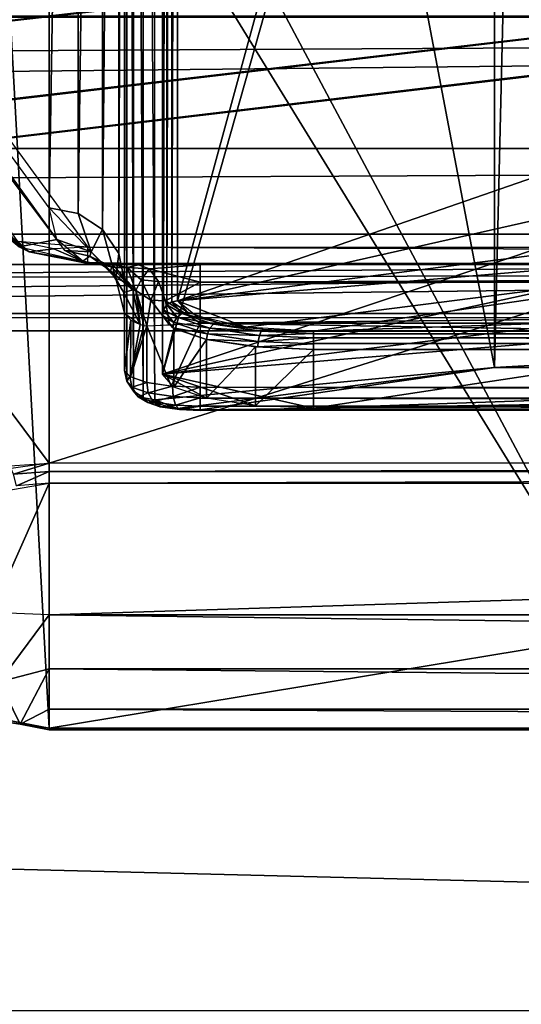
# Model space of a CAD drawing. Extents: x -398 to 398, y -1355 to -82.
# Tile 330 of 374: x 194.06 to 197.38, y -115.19 to -108.68. Entities that reach past the tile are written whole.
import ezdxf

# ---------------------------------------------------------------- set-up
doc = ezdxf.new("R2010")
doc.units = 0
doc.header["$MEASUREMENT"] = 0

msp = doc.modelspace()

# ---------------------------------------------------------------- linework, layer by layer
for points in [[(395.5, -525.467285, 437.803314), (395.5, -81.938164, 160.655502), (-395.5, -81.938164, 160.655502)], [(395.5, -525.467285, 437.803314), (-395.5, -81.938164, 160.655502), (-395.5, -525.467285, 437.803314)], [(395.5, -528.116882, 433.562988), (395.5, -84.587761, 156.415207), (-395.5, -84.587761, 156.415207)], [(395.5, -528.116882, 433.562988), (-395.5, -84.587761, 156.415207), (-395.5, -528.116882, 433.562988)], [(-395.5, -84.587761, 156.415207), (395.5, -84.587761, 156.415207), (-19.442101, -123.289597, 180.598801)], [(395.5, -84.587761, 156.415207), (-18.92588, -123.293701, 180.601395), (-19.442101, -123.289597, 180.598801)], [(395.5, -84.587761, 156.415207), (-17.411341, -123.575104, 180.777206), (-18.92588, -123.293701, 180.601395)], [(395.5, -84.587761, 156.415207), (-16.68099, -124.069504, 181.086197), (-17.411341, -123.575104, 180.777206)], [(395.5, -84.587761, 156.415207), (-16.405661, -124.826897, 181.559402), (-16.68099, -124.069504, 181.086197)], [(395.5, -84.587761, 156.415207), (-13.21059, -124.901604, 181.606094), (-16.405661, -124.826897, 181.559402)], [(395.5, -84.587761, 156.415207), (-12.07785, -124.855698, 181.577393), (-13.21059, -124.901604, 181.606094)], [(395.5, -84.587761, 156.415207), (-11.00898, -125.175003, 181.776993), (-12.07785, -124.855698, 181.577393)], [(395.5, -84.587761, 156.415207), (-8.882593, -124.980698, 181.655502), (-11.00898, -125.175003, 181.776993)], [(395.5, -84.587761, 156.415207), (-7.251131, -124.980698, 181.655502), (-8.882593, -124.980698, 181.655502)], [(395.5, -84.587761, 156.415207), (-5.166427, -124.980698, 181.655502), (-7.251131, -124.980698, 181.655502)], [(395.5, -84.587761, 156.415207), (-3.534964, -124.980698, 181.655502), (-5.166427, -124.980698, 181.655502)], [(395.5, -84.587761, 156.415207), (-1.450192, -124.980698, 181.655502), (-3.534964, -124.980698, 181.655502)], [(0.181306, -124.980698, 181.655502), (-1.450192, -124.980698, 181.655502), (395.5, -84.587761, 156.415207)], [(0.181306, -124.980698, 181.655502), (395.5, -84.587761, 156.415207), (11.76446, -123.883797, 180.970093)], [(395.5, -84.587761, 156.415207), (13.03109, -123.814201, 180.926605), (11.76446, -123.883797, 180.970093)], [(395.5, -84.587761, 156.415207), (15.76446, -123.883797, 180.970093), (13.03109, -123.814201, 180.926605)], [(395.5, -84.587761, 156.415207), (17.03109, -123.814201, 180.926605), (15.76446, -123.883797, 180.970093)], [(395.5, -84.587761, 156.415207), (19.76446, -123.883797, 180.970093), (17.03109, -123.814201, 180.926605)], [(395.5, -84.587761, 156.415207), (21.03109, -123.814201, 180.926605), (19.76446, -123.883797, 180.970093)], [(395.5, -84.587761, 156.415207), (22.087379, -124.411797, 181.300095), (21.03109, -123.814201, 180.926605)], [(395.5, -84.587761, 156.415207), (22.495119, -125.431801, 181.937393), (22.087379, -124.411797, 181.300095)], [(22.495119, -125.431801, 181.937393), (395.5, -84.587761, 156.415207), (22.162571, -126.362, 182.518707)], [(22.162571, -126.362, 182.518707), (395.5, -84.587761, 156.415207), (396.5, -85.435806, 156.945206)], [(-395.5, -84.593063, 156.406799), (395.5, -84.593063, 156.406799), (-19.442101, -123.294899, 180.590302)], [(395.5, -84.593063, 156.406799), (-18.92588, -123.299004, 180.592896), (-19.442101, -123.294899, 180.590302)], [(395.5, -84.593063, 156.406799), (-17.411341, -123.580399, 180.768707), (-18.92588, -123.299004, 180.592896)], [(395.5, -84.593063, 156.406799), (-16.68099, -124.074898, 181.077698), (-17.411341, -123.580399, 180.768707)], [(395.5, -84.593063, 156.406799), (-16.405661, -124.832199, 181.550995), (-16.68099, -124.074898, 181.077698)], [(395.5, -84.593063, 156.406799), (-13.21059, -124.906898, 181.597702), (-16.405661, -124.832199, 181.550995)], [(395.5, -84.593063, 156.406799), (-12.07785, -124.861, 181.569), (-13.21059, -124.906898, 181.597702)], [(395.5, -84.593063, 156.406799), (-11.00898, -125.180298, 181.768494), (-12.07785, -124.861, 181.569)], [(395.5, -84.593063, 156.406799), (-8.882593, -124.985901, 181.647003), (-11.00898, -125.180298, 181.768494)], [(395.5, -84.593063, 156.406799), (-7.251131, -124.985901, 181.647003), (-8.882593, -124.985901, 181.647003)], [(395.5, -84.593063, 156.406799), (-5.166427, -124.985901, 181.647003), (-7.251131, -124.985901, 181.647003)], [(395.5, -84.593063, 156.406799), (-3.534964, -124.985901, 181.647003), (-5.166427, -124.985901, 181.647003)], [(395.5, -84.593063, 156.406799), (-1.450192, -124.985901, 181.647003), (-3.534964, -124.985901, 181.647003)], [(0.181306, -124.985901, 181.647003), (-1.450192, -124.985901, 181.647003), (395.5, -84.593063, 156.406799)], [(0.181306, -124.985901, 181.647003), (395.5, -84.593063, 156.406799), (11.76446, -123.889099, 180.961594)], [(395.5, -84.593063, 156.406799), (13.03109, -123.819504, 180.918198), (11.76446, -123.889099, 180.961594)], [(395.5, -84.593063, 156.406799), (15.76446, -123.889099, 180.961594), (13.03109, -123.819504, 180.918198)], [(395.5, -84.593063, 156.406799), (17.03109, -123.819504, 180.918198), (15.76446, -123.889099, 180.961594)], [(395.5, -84.593063, 156.406799), (19.76446, -123.889099, 180.961594), (17.03109, -123.819504, 180.918198)], [(395.5, -84.593063, 156.406799), (21.03109, -123.819504, 180.918198), (19.76446, -123.889099, 180.961594)], [(395.5, -84.593063, 156.406799), (22.087379, -124.417099, 181.291595), (21.03109, -123.819504, 180.918198)], [(395.5, -84.593063, 156.406799), (22.495119, -125.437103, 181.928894), (22.087379, -124.417099, 181.291595)], [(22.495119, -125.437103, 181.928894), (395.5, -84.593063, 156.406799), (22.162571, -126.367302, 182.510193)], [(22.162571, -126.367302, 182.510193), (395.5, -84.593063, 156.406799), (396.5, -85.441109, 156.936707)], [(-9.945962, -414.937714, 362.84079), (-28.1714, -414.638489, 362.653809), (396.5, -85.435806, 156.945206)], [(396.5, -85.435806, 156.945206), (-28.1714, -414.638489, 362.653809), (17.03109, -130.441605, 185.067902)], [(49.475079, -414.995087, 362.876709), (-9.945962, -414.937714, 362.84079), (396.5, -85.435806, 156.945206)], [(396.5, -85.435806, 156.945206), (17.03109, -130.441605, 185.067902), (18.08737, -129.843903, 184.694397)], [(396.5, -85.435806, 156.945206), (18.08737, -129.843903, 184.694397), (18.495119, -128.824005, 184.057098)], [(396.5, -85.435806, 156.945206), (18.495119, -128.824005, 184.057098), (21.27578, -126.979797, 182.904694)], [(396.5, -85.435806, 156.945206), (21.27578, -126.979797, 182.904694), (22.162571, -126.362, 182.518707)], [(396.5, -85.435806, 156.945206), (51.0299, -415.12619, 362.958588), (49.475079, -414.995087, 362.876709)], [(396.5, -85.435806, 156.945206), (52.238411, -415.965912, 363.483307), (51.0299, -415.12619, 362.958588)], [(396.5, -85.435806, 156.945206), (52.691601, -417.234589, 364.276093), (52.238411, -415.965912, 363.483307)], [(396.5, -527.268921, 433.033112), (52.317871, -418.394897, 365.001099), (396.5, -85.435806, 156.945206)], [(396.5, -85.435806, 156.945206), (52.317871, -418.394897, 365.001099), (52.691601, -417.234589, 364.276093)], [(-9.945962, -414.943115, 362.832306), (-28.1714, -414.643799, 362.645386), (396.5, -85.441109, 156.936707)], [(396.5, -85.441109, 156.936707), (-28.1714, -414.643799, 362.645386), (17.03109, -130.446899, 185.059402)], [(49.475079, -415.000397, 362.868195), (-9.945962, -414.943115, 362.832306), (396.5, -85.441109, 156.936707)], [(396.5, -85.441109, 156.936707), (17.03109, -130.446899, 185.059402), (18.08737, -129.849197, 184.685898)], [(396.5, -85.441109, 156.936707), (18.08737, -129.849197, 184.685898), (18.495119, -128.8293, 184.048599)], [(396.5, -85.441109, 156.936707), (18.495119, -128.8293, 184.048599), (21.27578, -126.9851, 182.896194)], [(396.5, -85.441109, 156.936707), (21.27578, -126.9851, 182.896194), (22.162571, -126.367302, 182.510193)], [(396.5, -85.441109, 156.936707), (51.0299, -415.1315, 362.950104), (49.475079, -415.000397, 362.868195)], [(396.5, -85.441109, 156.936707), (52.238411, -415.971191, 363.474792), (51.0299, -415.1315, 362.950104)], [(396.5, -85.441109, 156.936707), (52.691601, -417.239899, 364.267609), (52.238411, -415.971191, 363.474792)], [(396.5, -85.441109, 156.936707), (396.5, -527.27417, 433.024597), (52.317871, -418.400208, 364.992615)], [(396.5, -85.441109, 156.936707), (52.317871, -418.400208, 364.992615), (52.691601, -417.239899, 364.267609)], [(185.213394, -98.05217, 27.96937), (194.307907, -110.130302, 79.807854), (185.307007, -97.989151, 27.360991)], [(194.307907, -110.130302, 79.807854), (185.479004, -97.961891, 27.08383), (185.307007, -97.989151, 27.360991)], [(185.479004, -97.961891, 27.08383), (194.307907, -110.130302, 79.807854), (185.533295, -97.959572, 27.0667)], [(194.256607, -109.920998, 78.877197), (185.533295, -97.959572, 27.0667), (194.256607, -98.07534, 27.568159)], [(185.533295, -97.959572, 27.0667), (194.307907, -110.130302, 79.807854), (194.256607, -109.920998, 78.877197)], [(194.057404, -110.1791, 80.496811), (194.307907, -110.130302, 79.807854), (185.213394, -98.05217, 27.96937)], [(194.512802, -110.181602, 81.091476), (194.0495, -110.142502, 80.891876), (185.665497, -98.050148, 104.006599)], [(230.347794, -98.050148, 104.006599), (185.665497, -98.050148, 104.006599), (221.500504, -110.181602, 81.091476)], [(221.500504, -110.181602, 81.091476), (185.665497, -98.050148, 104.006599), (194.512802, -110.181602, 81.091476)], [(194.447998, -98.112427, 27.559601), (194.256607, -109.920998, 78.877197), (194.256607, -98.07534, 27.568159)], [(194.447998, -109.958099, 78.868637), (194.256607, -109.920998, 78.877197), (194.447998, -98.112427, 27.559601)], [(194.610199, -98.218033, 27.535219), (194.447998, -109.958099, 78.868637), (194.447998, -98.112427, 27.559601)], [(194.610199, -110.063698, 78.844261), (194.447998, -109.958099, 78.868637), (194.610199, -98.218033, 27.535219)], [(194.718597, -98.376083, 27.49873), (194.610199, -110.063698, 78.844261), (194.610199, -98.218033, 27.535219)], [(194.718597, -110.221703, 78.80777), (194.610199, -110.063698, 78.844261), (194.718597, -98.376083, 27.49873)], [(194.756607, -98.562523, 27.455681), (194.718597, -110.221703, 78.80777), (194.718597, -98.376083, 27.49873)], [(194.756607, -110.408096, 78.764732), (194.718597, -110.221703, 78.80777), (194.756607, -98.562523, 27.455681)], [(194.756607, -110.995796, 79.616653), (194.756607, -110.408096, 78.764732), (194.756607, -98.562523, 27.455681)], [(194.756607, -110.995796, 79.616653), (194.756607, -98.562523, 27.455681), (194.756607, -98.953453, 27.455681)], [(195.035904, -98.865822, 28.27953), (195.068405, -98.844704, 28.28441), (195.035904, -110.563301, 78.946777)], [(195.035904, -110.563301, 78.946777), (195.068405, -98.844704, 28.28441), (195.068405, -110.542198, 78.951653)], [(195.068405, -98.844704, 28.28441), (195.106598, -98.83728, 28.286119), (195.068405, -110.542198, 78.951653)], [(195.068405, -110.542198, 78.951653), (195.106598, -98.83728, 28.286119), (195.106598, -110.534698, 78.953362)], [(195.106598, -98.83728, 28.286119), (198.032501, -99.849564, 32.670792), (195.106598, -110.534698, 78.953362)], [(195.006607, -98.934723, 28.26363), (195.014206, -98.89743, 28.27223), (195.006607, -110.632202, 78.93087)], [(195.006607, -110.632202, 78.93087), (195.014206, -98.89743, 28.27223), (195.014206, -110.594902, 78.939484)], [(195.014206, -98.89743, 28.27223), (195.035904, -98.865822, 28.27953), (195.014206, -110.594902, 78.939484)], [(195.014206, -110.594902, 78.939484), (195.035904, -98.865822, 28.27953), (195.035904, -110.563301, 78.946777)], [(194.756607, -110.995796, 79.616653), (194.771896, -111.070297, 79.599442), (194.756607, -98.953453, 27.455681)], [(194.756607, -98.953453, 27.455681), (194.771896, -111.070297, 79.599442), (194.771896, -99.02803, 27.438471)], [(195.006607, -110.632202, 78.93087), (195.006607, -99.324471, 28.173651), (195.006607, -98.934723, 28.26363)], [(194.771896, -111.070297, 79.599442), (194.815201, -111.133598, 79.584846), (194.771896, -99.02803, 27.438471)], [(194.771896, -99.02803, 27.438471), (194.815201, -111.133598, 79.584846), (194.815201, -99.091248, 27.42387)], [(194.815201, -111.133598, 79.584846), (194.880096, -111.175797, 79.575089), (194.815201, -99.091248, 27.42387)], [(194.815201, -99.091248, 27.42387), (194.880096, -111.175797, 79.575089), (194.880096, -99.133492, 27.41412)], [(194.880096, -111.175797, 79.575089), (194.956604, -111.190598, 79.571663), (194.880096, -99.133492, 27.41412)], [(194.880096, -99.133492, 27.41412), (194.956604, -111.190598, 79.571663), (194.956604, -99.148323, 27.41069)], [(194.956604, -99.148323, 27.41069), (197.206604, -99.369461, 28.368521), (197.206604, -110.976898, 78.646011)], [(194.956604, -99.148323, 27.41069), (197.206604, -110.976898, 78.646011), (194.956604, -111.190598, 79.571663)], [(195.006607, -111.021896, 78.840889), (195.006607, -99.324471, 28.173651), (195.006607, -110.632202, 78.93087)], [(195.006607, -99.324471, 28.173651), (198.032501, -100.3367, 32.558311), (195.006607, -111.021896, 78.840889)], [(197.206604, -99.369461, 28.368521), (197.479294, -99.477463, 28.623409), (197.206604, -110.976898, 78.646011)], [(197.206604, -110.976898, 78.646011), (197.479294, -99.477463, 28.623409), (197.479294, -110.962303, 78.369583)], [(195.106598, -110.534698, 78.953362), (198.032501, -99.849564, 32.670792), (198.032501, -109.522499, 74.568703)], [(243, -100.280098, 127.672203), (-235.265503, -167.884293, 169.916), (-243, -100.280098, 127.672203)], [(243, -100.280098, 127.672203), (235.265503, -167.884293, 169.916), (-235.265503, -167.884293, 169.916)], [(193.749207, -111.680298, 81.466591), (185.834595, -100.319397, 102.926102), (194.256607, -111.610603, 81.59819)], [(194.256607, -111.610603, 81.59819), (185.834595, -100.319397, 102.926102), (230.178604, -100.319397, 102.926102)], [(194.256607, -111.610603, 81.59819), (230.178604, -100.319397, 102.926102), (221.756607, -111.610603, 81.59819)], [(195.006607, -111.021896, 78.840889), (198.032501, -100.3367, 32.558311), (198.032501, -110.009598, 74.456223)], [(243, -100.704002, 126.993698), (-235.265503, -168.308197, 169.237503), (-243, -100.704002, 126.993698)], [(243, -100.704002, 126.993698), (235.265503, -168.308197, 169.237503), (-235.265503, -168.308197, 169.237503)], [(198.006607, -101.498199, 28.698111), (194.756607, -106.651703, 51.020359), (198.006607, -112.745697, 77.416618)], [(193.873901, -113.290199, 80.113258), (194.256607, -113.364304, 80.096138), (193.883896, -106.579597, 51.028431)], [(193.883896, -106.579597, 51.028431), (194.256607, -113.364304, 80.096138), (194.256607, -106.651703, 51.020359)], [(198.006607, -112.745697, 77.416618), (194.756607, -106.651703, 51.020359), (194.256607, -106.651703, 51.020359)], [(198.006607, -112.745697, 77.416618), (194.256607, -106.651703, 51.020359), (194.256607, -113.364304, 80.096138)], [(231.614594, -108.660004), (84.385406, -108.660004), (84.471443, -109.526604)], [(231.614594, -108.660004, 0.8), (84.385406, -108.660004, 0.8), (84.471443, -109.526604, 0.8)], [(231.614594, -108.660004), (84.471443, -109.526604), (231.528595, -109.526604)], [(231.614594, -108.660004, 0.8), (84.471443, -109.526604, 0.8), (231.528595, -109.526604, 0.8)], [(230.827194, -108.651802, -0.8), (85.172813, -108.651802, -0.8), (85.079224, -110.094803, -0.8)], [(230.827194, -108.651802, -0.8), (85.079224, -110.094803, -0.8), (230.920807, -110.094803, -0.8)], [(230.827194, -108.651802), (85.172813, -108.651802), (85.079224, -110.094803)], [(230.827194, -108.651802), (85.079224, -110.094803), (230.920807, -110.094803)], [(231.528595, -109.526604), (84.471443, -109.526604), (84.060944, -110.294701)], [(231.528595, -109.526604), (84.060944, -110.294701), (231.939102, -110.294701)], [(231.528595, -109.526604, 0.8), (84.471443, -109.526604, 0.8), (84.060944, -110.294701, 0.8)], [(231.528595, -109.526604, 0.8), (84.060944, -110.294701, 0.8), (231.939102, -110.294701, 0.8)], [(195.106598, -110.534698, 78.953362), (198.032501, -109.522499, 74.568703), (198.363907, -109.800697, 75.774071)], [(195.106598, -110.534698, 78.953362), (198.363907, -109.800697, 75.774071), (199.269501, -110.004501, 76.656487)], [(194.057404, -110.1791, 80.496811), (194.124695, -110.2117, 80.743057), (193.704803, -109.8871, 80.623596)], [(193.704803, -109.8871, 80.623596), (194.124695, -110.2117, 80.743057), (193.797394, -109.9907, 80.714172)], [(194.307907, -110.130302, 79.807854), (194.256607, -109.920998, 78.877197), (194.535599, -110.211197, 79.790588)], [(194.535599, -110.211197, 79.790588), (194.256607, -109.920998, 78.877197), (194.4478, -109.958504, 78.86853)], [(194.124695, -110.2117, 80.743057), (194.0495, -110.142502, 80.891876), (193.797394, -109.9907, 80.714172)], [(194.610199, -110.063698, 78.844261), (194.535599, -110.211197, 79.790588), (194.4478, -109.958504, 78.86853)], [(194.610199, -110.063698, 78.844261), (194.697601, -110.386902, 79.753151), (194.535599, -110.211197, 79.790588)], [(194.610199, -110.063698, 78.844261), (194.718094, -110.221901, 78.807739), (194.697601, -110.386902, 79.753151)], [(195.006607, -111.021896, 78.840889), (198.032501, -110.009598, 74.456223), (198.363907, -110.287903, 75.661598)], [(195.106598, -110.534698, 78.953362), (199.269501, -110.004501, 76.656487), (200.506607, -110.079002, 76.979446)], [(-231, -115.233902), (231, -115.233902), (230.920807, -110.094803)], [(-231, -115.233902), (230.920807, -110.094803), (83, -111.483902)], [(230.920807, -110.094803, -0.8), (84.249748, -111.104897, -0.8), (83, -111.483902, -0.8)], [(231, -115.233902, -0.8), (230.920807, -110.094803, -0.8), (83, -111.483902, -0.8)], [(230.920807, -110.094803), (84.249748, -111.104897), (83, -111.483902)], [(84.249748, -111.104897, -0.8), (230.920807, -110.094803, -0.8), (85.079224, -110.094803, -0.8)], [(84.249748, -111.104897), (230.920807, -110.094803), (85.079224, -110.094803)], [(194.479095, -110.272903, 80.404152), (194.307907, -110.130302, 79.807854), (194.057404, -110.1791, 80.496811)], [(194.307907, -110.130302, 79.807854), (194.535599, -110.211197, 79.790588), (194.360596, -110.202499, 80.120064)], [(195.556595, -110.710098, 79.712822), (195.106598, -110.534698, 78.953362), (200.506607, -110.079002, 76.979446)], [(195.556595, -110.710098, 79.712822), (200.506607, -110.079002, 76.979446), (196.006607, -110.737198, 79.830299)], [(196.006607, -110.737198, 79.830299), (200.506607, -110.079002, 76.979446), (215.506607, -110.079002, 76.979446)], [(196.006607, -110.737198, 79.830299), (215.506607, -110.079002, 76.979446), (220.006607, -110.737198, 79.830299)], [(194.287704, -110.1922, 81.010147), (194.0495, -110.142502, 80.891876), (194.124695, -110.2117, 80.743057)], [(194.057404, -110.1791, 80.496811), (194.479095, -110.272903, 80.404152), (194.124695, -110.2117, 80.743057)], [(194.512802, -110.289398, 80.753227), (194.287704, -110.1922, 81.010147), (194.124695, -110.2117, 80.743057)], [(194.512802, -110.181602, 81.091476), (194.287704, -110.1922, 81.010147), (194.512802, -110.289398, 80.753227)], [(221.500504, -110.181602, 81.091476), (221.500504, -110.289398, 80.753227), (194.512802, -110.181602, 81.091476)], [(194.512802, -110.181602, 81.091476), (221.500504, -110.289398, 80.753227), (194.512802, -110.289398, 80.753227)], [(194.124695, -110.2117, 80.743057), (194.479095, -110.272903, 80.404152), (194.512802, -110.281601, 80.443817)], [(194.124695, -110.2117, 80.743057), (194.512802, -110.281601, 80.443817), (194.512802, -110.289398, 80.753227)], [(194.526093, -110.240196, 80.052971), (194.479095, -110.272903, 80.40403), (194.360596, -110.202499, 80.120064)], [(194.360596, -110.202499, 80.120064), (194.535599, -110.211197, 79.790588), (194.526093, -110.240196, 80.052971)], [(194.526093, -110.240196, 80.052971), (194.671799, -110.3097, 80.242737), (194.479095, -110.272903, 80.40403)], [(194.526093, -110.240196, 80.052971), (194.535599, -110.211197, 79.790588), (194.662994, -110.337097, 79.981041)], [(194.662994, -110.337097, 79.981041), (194.671799, -110.3097, 80.242737), (194.526093, -110.240196, 80.052971)], [(194.662994, -110.337097, 79.981041), (194.535599, -110.211197, 79.790588), (194.697601, -110.386902, 79.753151)], [(194.756699, -110.408203, 78.764717), (194.697601, -110.386902, 79.753151), (194.718094, -110.221901, 78.807739)], [(231.939102, -110.294701), (84.060944, -110.294701), (83.573662, -110.620003)], [(231.939102, -110.294701), (83.573662, -110.620003), (232.4263, -110.620003)], [(231.939102, -110.294701, 0.8), (84.060944, -110.294701, 0.8), (83.573662, -110.620003, 0.8)], [(231.939102, -110.294701, 0.8), (83.573662, -110.620003, 0.8), (232.4263, -110.620003, 0.8)], [(194.671799, -110.309799, 80.242867), (194.512802, -110.281502, 80.443817), (194.479095, -110.272903, 80.404167)], [(194.671799, -110.309799, 80.242867), (194.695404, -110.315903, 80.270866), (194.512802, -110.281502, 80.443817)], [(194.512802, -110.281601, 80.443817), (194.512802, -110.289398, 80.753227), (195.256607, -110.296898, 80.667183)], [(194.512802, -110.281601, 80.443817), (194.695404, -110.315804, 80.270882), (194.668198, -110.293999, 80.536873)], [(195.256607, -110.296898, 80.667183), (194.512802, -110.289398, 80.753227), (221.500504, -110.289398, 80.753227)], [(194.662994, -110.337097, 79.981041), (194.810196, -110.462303, 80.095016), (194.671799, -110.3097, 80.242737)], [(194.668198, -110.293999, 80.536873), (194.695404, -110.315804, 80.270882), (194.773605, -110.314697, 80.391029)], [(194.773605, -110.314697, 80.391029), (194.849503, -110.297897, 80.607513), (194.668198, -110.293999, 80.536873)], [(194.810303, -110.462402, 80.095192), (194.695404, -110.315903, 80.270866), (194.671799, -110.309799, 80.242867)], [(194.695404, -110.315804, 80.270882), (194.830902, -110.467598, 80.119614), (194.773605, -110.314697, 80.391029)], [(194.810303, -110.462402, 80.095192), (194.830795, -110.467499, 80.119621), (194.695404, -110.315903, 80.270866)], [(194.773605, -110.314697, 80.391029), (194.919601, -110.324898, 80.453346), (194.849503, -110.297897, 80.607513)], [(194.773605, -110.314697, 80.391029), (194.830902, -110.467598, 80.119614), (194.865295, -110.397301, 80.258553)], [(194.865295, -110.397301, 80.258553), (194.919601, -110.324898, 80.453346), (194.773605, -110.314697, 80.391029)], [(194.849503, -110.297897, 80.607513), (194.919601, -110.324898, 80.453346), (195.256897, -110.297302, 80.666939)], [(194.865295, -110.397301, 80.258553), (194.981598, -110.407204, 80.316299), (194.919601, -110.324898, 80.453346)], [(195.2565, -110.411903, 80.369217), (195.256897, -110.297302, 80.666939), (194.919601, -110.324898, 80.453346)], [(195.2565, -110.411903, 80.369217), (194.919601, -110.324898, 80.453346), (194.981598, -110.407204, 80.316299)], [(195.006607, -111.021896, 78.840889), (198.363907, -110.287903, 75.661598), (199.269501, -110.4916, 76.544022)], [(195.256607, -110.296898, 80.667183), (221.500504, -110.289398, 80.753227), (220.756607, -110.296898, 80.667183)], [(195.256607, -110.296898, 80.667183), (195.256607, -110.412003, 80.36927), (220.756607, -110.296898, 80.667183)], [(220.756607, -110.296898, 80.667183), (195.256607, -110.412003, 80.36927), (220.756607, -110.412003, 80.36927)], [(194.752197, -110.4813, 79.913887), (194.810196, -110.462303, 80.095016), (194.662994, -110.337097, 79.981041)], [(194.662994, -110.337097, 79.981041), (194.697601, -110.386902, 79.753151), (194.752197, -110.4813, 79.913887)], [(194.756607, -110.616699, 79.70417), (194.697601, -110.386902, 79.753151), (194.756699, -110.408203, 78.764717)], [(194.752197, -110.4813, 79.913887), (194.697601, -110.386902, 79.753151), (194.756607, -110.616699, 79.70417)], [(194.756607, -110.616699, 79.70417), (194.756607, -110.408096, 78.764732), (194.756607, -110.995796, 79.616653)], [(194.865295, -110.397301, 80.258553), (194.830902, -110.467598, 80.119614), (194.930893, -110.532402, 80.157227)], [(194.930893, -110.532402, 80.157227), (194.981598, -110.407204, 80.316299), (194.865295, -110.397301, 80.258553)], [(194.930893, -110.532402, 80.157227), (195.027802, -110.535896, 80.212914), (194.981598, -110.407204, 80.316299)], [(195.2565, -110.411903, 80.369217), (194.981598, -110.407204, 80.316299), (195.027802, -110.535896, 80.212914)], [(195.2565, -110.411903, 80.369217), (195.027802, -110.535896, 80.212914), (195.256607, -110.683899, 80.201698)], [(195.256607, -110.412003, 80.36927), (195.256607, -110.683899, 80.201797), (220.756607, -110.412003, 80.36927)], [(220.756607, -110.412003, 80.36927), (195.256607, -110.683899, 80.201797), (220.756607, -110.683899, 80.201797)], [(194.810196, -110.462303, 80.095016), (194.752197, -110.4813, 79.913887), (194.859497, -110.692101, 79.998459)], [(194.752197, -110.4813, 79.913887), (194.756607, -110.616699, 79.70417), (194.859497, -110.692101, 79.998459)], [(194.859497, -110.692101, 79.998466), (194.830795, -110.467499, 80.119621), (194.810303, -110.462402, 80.095192)], [(194.830795, -110.467499, 80.119621), (194.859497, -110.692101, 79.998466), (194.884705, -110.698196, 80.028297)], [(194.903107, -110.700203, 80.047852), (194.830902, -110.467598, 80.119614), (194.884705, -110.698196, 80.02832)], [(194.930893, -110.532402, 80.157227), (194.830902, -110.467598, 80.119614), (194.903107, -110.700203, 80.047852)], [(195.006607, -111.021896, 78.840889), (199.269501, -110.4916, 76.544022), (200.506607, -110.5662, 76.866966)], [(194.930893, -110.532402, 80.157227), (194.903107, -110.700203, 80.047852), (195.053101, -110.695099, 80.154648)], [(195.053101, -110.695099, 80.154648), (195.027802, -110.535896, 80.212914), (194.930893, -110.532402, 80.157227)], [(195.006607, -111.021896, 78.840889), (200.506607, -110.5662, 76.866966), (196.006607, -111.246902, 79.815262)], [(195.104095, -110.6437, 79.29493), (195.013596, -110.596298, 78.939148), (195.035904, -110.563301, 78.946777)], [(195.027802, -110.535896, 80.212914), (195.053101, -110.695099, 80.154648), (195.256607, -110.683899, 80.201698)], [(195.135605, -110.619102, 79.287781), (195.035904, -110.563301, 78.946777), (195.069794, -110.541603, 78.951782)], [(195.135605, -110.619102, 79.287781), (195.104095, -110.6437, 79.29493), (195.035904, -110.563301, 78.946777)], [(195.1698, -110.609299, 79.276161), (195.069794, -110.541603, 78.951782), (195.106598, -110.534698, 78.953362)], [(195.1698, -110.609299, 79.276161), (195.135605, -110.619102, 79.287781), (195.069794, -110.541603, 78.951782)], [(195.227203, -110.636002, 79.39183), (195.106598, -110.534698, 78.953362), (195.556595, -110.710098, 79.712822)], [(215.506607, -110.5662, 76.866966), (220.006607, -111.246902, 79.815262), (196.006607, -111.246902, 79.815262)], [(215.506607, -110.5662, 76.866966), (196.006607, -111.246902, 79.815262), (200.506607, -110.5662, 76.866966)], [(232.4263, -110.620003), (83.573662, -110.620003), (83, -110.733902)], [(232.4263, -110.620003), (83, -110.733902), (233, -110.733902)], [(232.4263, -110.620003, 0.8), (83.573662, -110.620003, 0.8), (83, -110.733902, 0.8)], [(232.4263, -110.620003, 0.8), (83, -110.733902, 0.8), (233, -110.733902, 0.8)], [(194.797195, -110.662697, 79.896004), (194.756607, -110.995796, 79.616653), (194.756607, -110.616699, 79.70417)], [(195.083405, -110.678497, 79.295303), (195.006607, -110.632202, 78.93087), (195.013596, -110.596298, 78.939148)], [(195.082703, -110.7183, 79.303741), (195.006607, -111.021896, 78.840889), (195.006607, -110.632202, 78.93087)], [(195.083405, -110.678497, 79.295303), (195.076797, -110.714996, 79.289528), (195.006607, -110.632202, 78.93087)], [(195.104095, -110.6437, 79.29493), (195.083405, -110.678497, 79.295303), (195.013596, -110.596298, 78.939148)], [(195.320206, -110.717697, 79.615578), (195.083405, -110.678497, 79.295303), (195.104095, -110.6437, 79.29493)], [(195.344193, -110.690598, 79.597229), (195.104095, -110.6437, 79.29493), (195.135605, -110.619102, 79.287781)], [(195.104095, -110.6437, 79.29493), (195.344193, -110.690598, 79.597229), (195.320206, -110.717697, 79.615578)], [(195.370193, -110.677902, 79.573448), (195.135605, -110.619102, 79.287781), (195.1698, -110.609299, 79.276161)], [(195.135605, -110.619102, 79.287781), (195.370193, -110.677902, 79.573448), (195.344193, -110.690598, 79.597229)], [(194.797195, -110.662697, 79.896004), (194.794693, -111.038803, 79.803093), (194.756607, -110.995796, 79.616653)], [(194.859497, -110.692101, 79.998489), (194.794693, -111.038803, 79.803093), (194.797195, -110.662697, 79.896004)], [(194.859497, -110.692101, 79.998489), (194.884705, -110.698196, 80.02832), (194.794693, -111.038803, 79.803093)], [(194.794693, -111.038803, 79.803093), (194.884705, -110.698196, 80.02832), (194.903107, -110.700401, 80.047707)], [(194.794693, -111.038803, 79.803093), (194.903107, -110.700401, 80.047707), (194.903107, -111.075302, 79.961151)], [(195.065308, -111.099701, 80.066757), (194.903107, -110.700401, 80.047707), (195.256607, -110.683899, 80.201797)], [(194.903107, -111.075302, 79.961151), (194.903107, -110.700401, 80.047707), (195.065308, -111.099701, 80.066757)], [(195.082703, -111.108002, 79.213768), (195.006607, -111.021896, 78.840889), (195.082703, -110.7183, 79.303741)], [(195.065308, -111.099701, 80.066757), (195.256607, -110.683899, 80.201797), (195.256607, -111.1082, 80.103844)], [(195.304504, -110.754303, 79.623299), (195.076797, -110.714996, 79.289528), (195.083405, -110.678497, 79.295303)], [(195.076797, -110.714996, 79.289528), (195.304504, -110.754303, 79.623299), (195.2995, -110.791199, 79.61985)], [(195.2995, -110.791199, 79.61985), (195.082703, -111.108002, 79.213768), (195.082703, -110.7183, 79.303741)], [(195.083405, -110.678497, 79.295303), (195.320206, -110.717697, 79.615578), (195.304504, -110.754303, 79.623299)], [(220.756607, -110.683899, 80.201797), (195.256607, -110.683899, 80.201797), (220.756607, -111.1082, 80.103844)], [(220.756607, -111.1082, 80.103844), (195.256607, -110.683899, 80.201797), (195.256607, -111.1082, 80.103844)], [(195.304504, -110.754303, 79.623299), (195.320206, -110.717697, 79.615578), (195.649307, -110.766296, 79.826202)], [(195.320206, -110.717697, 79.615578), (195.344193, -110.690598, 79.597229), (195.661804, -110.737503, 79.800499)], [(195.320206, -110.717697, 79.615578), (195.661804, -110.737503, 79.800499), (195.649307, -110.766296, 79.826202)], [(195.344193, -110.690598, 79.597229), (195.370193, -110.677902, 79.573448), (195.675293, -110.723, 79.76873)], [(195.344193, -110.690598, 79.597229), (195.675293, -110.723, 79.76873), (195.661804, -110.737503, 79.800499)], [(235.114594, -129.460007), (-233, -110.733902), (-235.114594, -129.460007)], [(235.114594, -129.460007, 0.8), (-233, -110.733902, 0.8), (-235.114594, -129.460007, 0.8)], [(235.114594, -129.460007), (-83, -110.733902), (-233, -110.733902)], [(235.114594, -129.460007, 0.8), (-83, -110.733902, 0.8), (-233, -110.733902, 0.8)], [(235.114594, -129.460007), (83, -110.733902), (-83, -110.733902)], [(235.114594, -129.460007, 0.8), (83, -110.733902, 0.8), (-83, -110.733902, 0.8)], [(235.114594, -129.460007), (233, -110.733902), (83, -110.733902)], [(235.114594, -129.460007, 0.8), (233, -110.733902, 0.8), (83, -110.733902, 0.8)], [(195.2995, -110.791199, 79.61985), (195.304504, -110.754303, 79.623299), (195.641098, -110.804001, 79.838753)], [(195.304504, -110.754303, 79.623299), (195.649307, -110.766296, 79.826202), (195.641098, -110.804001, 79.838753)], [(195.641098, -110.804001, 79.838753), (195.649307, -110.766296, 79.826202), (196.006607, -110.781601, 79.892609)], [(195.641098, -110.804001, 79.838753), (196.006607, -110.781601, 79.892609), (196.006607, -110.819702, 79.906677)], [(195.649307, -110.766296, 79.826202), (195.661804, -110.737503, 79.800499), (196.006607, -110.752296, 79.864594)], [(195.649307, -110.766296, 79.826202), (196.006607, -110.752296, 79.864594), (196.006607, -110.781601, 79.892609)], [(195.661804, -110.737503, 79.800499), (195.675293, -110.723, 79.76873), (196.006607, -110.737198, 79.830299)], [(195.661804, -110.737503, 79.800499), (196.006607, -110.737198, 79.830299), (196.006607, -110.752296, 79.864594)], [(196.006607, -110.753197, 79.865883), (196.006607, -110.737198, 79.830299), (220.006607, -110.753197, 79.865883)], [(220.006607, -110.753197, 79.865883), (196.006607, -110.737198, 79.830299), (220.006607, -110.737198, 79.830299)], [(196.006607, -110.781601, 79.892609), (196.006607, -110.753197, 79.865883), (220.006607, -110.781601, 79.892609)], [(220.006607, -110.781601, 79.892609), (196.006607, -110.753197, 79.865883), (220.006607, -110.753197, 79.865883)], [(196.006607, -110.8181, 79.906433), (196.006607, -110.781601, 79.892609), (220.006607, -110.8181, 79.906433)], [(220.006607, -110.8181, 79.906433), (196.006607, -110.781601, 79.892609), (220.006607, -110.781601, 79.892609)], [(195.2995, -111.181, 79.529869), (195.082703, -111.108002, 79.213768), (195.2995, -110.791199, 79.61985)], [(195.2995, -110.791199, 79.61985), (195.641098, -110.804001, 79.838753), (195.638504, -110.841301, 79.83683)], [(195.623901, -110.839996, 79.83107), (195.2995, -111.181, 79.529869), (195.2995, -110.791199, 79.61985)], [(195.623901, -111.229797, 79.741089), (195.2995, -111.181, 79.529869), (195.623901, -110.839996, 79.83107)], [(196.006607, -110.857101, 79.905243), (195.623901, -111.229797, 79.741089), (195.623901, -110.839996, 79.83107)], [(195.638504, -110.841301, 79.83683), (195.641098, -110.804001, 79.838753), (196.006607, -110.819702, 79.906677)], [(195.638504, -110.841301, 79.83683), (196.006607, -110.819702, 79.906677), (196.006607, -110.857101, 79.905243)], [(196.006607, -110.857101, 79.905243), (196.006607, -110.8181, 79.906433), (220.006607, -110.857101, 79.905243)], [(220.006607, -110.857101, 79.905243), (196.006607, -110.8181, 79.906433), (220.006607, -110.8181, 79.906433)], [(196.006607, -111.246902, 79.815262), (195.623901, -111.229797, 79.741089), (196.006607, -110.857101, 79.905243)], [(220.006607, -111.246902, 79.815262), (196.006607, -111.246902, 79.815262), (220.006607, -110.857101, 79.905243)], [(220.006607, -110.857101, 79.905243), (196.006607, -111.246902, 79.815262), (196.006607, -110.857101, 79.905243)], [(195.106598, -111.2491, 79.824867), (194.956604, -111.190598, 79.571663), (197.206604, -110.976898, 78.646011)], [(195.106598, -111.2491, 79.824867), (197.206604, -110.976898, 78.646011), (195.256607, -111.258102, 79.863983)], [(195.256607, -111.258102, 79.863983), (197.206604, -110.976898, 78.646011), (218.806595, -110.976898, 78.646011)], [(195.256607, -111.258102, 79.863983), (218.806595, -110.976898, 78.646011), (220.756607, -111.258102, 79.863983)], [(197.479294, -110.962303, 78.369591), (218.806595, -110.976898, 78.646011), (197.206604, -110.976898, 78.646011)], [(194.791702, -111.037201, 79.79599), (194.770706, -111.067497, 79.600098), (194.756607, -110.995796, 79.616653)], [(194.791702, -111.037201, 79.79599), (194.804794, -111.107697, 79.774391), (194.770706, -111.067497, 79.600098)], [(194.903107, -111.075302, 79.961151), (194.804794, -111.107697, 79.774391), (194.791702, -111.037201, 79.79599)], [(195.006607, -111.021896, 78.840889), (196.006607, -111.246902, 79.815262), (195.623901, -111.229797, 79.741089)], [(195.006607, -111.021896, 78.840889), (195.623901, -111.229797, 79.741089), (195.2995, -111.181, 79.529869)], [(195.006607, -111.021896, 78.840889), (195.2995, -111.181, 79.529869), (195.082703, -111.108002, 79.21376)], [(194.804794, -111.107697, 79.774391), (194.815201, -111.133598, 79.584846), (194.770706, -111.067497, 79.600098)], [(194.903107, -111.075302, 79.961151), (194.912994, -111.144798, 79.934914), (194.804794, -111.107697, 79.774391)], [(194.912994, -111.144798, 79.934914), (194.846207, -111.170097, 79.743156), (194.804794, -111.107697, 79.774391)], [(194.804794, -111.107697, 79.774391), (194.846207, -111.170097, 79.743156), (194.815201, -111.133598, 79.584846)], [(195.072601, -111.100304, 80.069633), (194.912994, -111.144798, 79.934914), (194.903107, -111.075302, 79.961151)], [(194.912994, -111.144798, 79.934914), (195.072601, -111.100304, 80.069633), (195.077698, -111.169098, 80.040352)], [(195.077698, -111.169098, 80.040352), (195.072601, -111.100304, 80.069633), (195.256607, -111.1082, 80.103844)], [(195.077698, -111.169098, 80.040352), (195.256607, -111.1082, 80.103844), (195.256607, -111.176804, 80.073601)], [(220.756607, -111.1082, 80.103844), (220.756607, -111.179398, 80.071793), (195.256607, -111.1082, 80.103844)], [(195.256607, -111.1082, 80.103844), (220.756607, -111.179398, 80.071793), (195.256607, -111.179398, 80.071793)], [(194.846207, -111.170097, 79.743156), (194.882996, -111.177002, 79.574829), (194.815201, -111.133598, 79.584846)], [(194.912994, -111.144798, 79.934914), (194.944504, -111.203796, 79.888977), (194.846207, -111.170097, 79.743156)], [(194.944504, -111.203796, 79.888977), (194.909195, -111.207901, 79.708817), (194.846207, -111.170097, 79.743156)], [(194.846207, -111.170097, 79.743156), (194.909195, -111.207901, 79.708817), (194.882996, -111.177002, 79.574829)], [(194.909195, -111.207901, 79.708817), (194.956604, -111.190598, 79.571663), (194.882996, -111.177002, 79.574829)], [(195.077698, -111.169098, 80.040352), (194.944504, -111.203796, 79.888977), (194.912994, -111.144798, 79.934914)], [(194.944504, -111.203796, 79.888977), (195.077698, -111.169098, 80.040352), (195.094101, -111.225899, 79.984756)], [(195.094101, -111.225899, 79.984756), (195.077698, -111.169098, 80.040352), (195.256607, -111.176804, 80.073601)], [(195.094101, -111.225899, 79.984756), (195.256607, -111.176804, 80.073601), (195.256607, -111.232903, 80.014954)], [(194.909195, -111.207901, 79.708817), (194.977707, -111.2155, 79.679268), (194.956604, -111.190598, 79.571663)], [(194.944504, -111.203796, 79.888977), (194.992401, -111.236397, 79.832237), (194.909195, -111.207901, 79.708817)], [(194.992401, -111.236397, 79.832237), (194.977707, -111.2155, 79.679268), (194.909195, -111.207901, 79.708817)], [(195.094101, -111.225899, 79.984756), (194.992401, -111.236397, 79.832237), (194.944504, -111.203796, 79.888977)], [(194.996796, -111.224403, 79.717796), (194.956604, -111.190598, 79.571663), (195.106598, -111.2491, 79.824867)], [(194.992401, -111.236397, 79.832237), (195.044495, -111.238403, 79.778358), (194.977707, -111.2155, 79.679268)], [(194.992401, -111.236397, 79.832237), (195.094101, -111.225899, 79.984756), (195.119095, -111.255096, 79.913307)], [(195.119095, -111.255096, 79.913307), (195.044495, -111.238403, 79.778358), (194.992401, -111.236397, 79.832237)], [(195.044495, -111.238403, 79.778358), (195.119095, -111.255096, 79.913307), (195.146194, -111.253403, 79.843452)], [(195.119095, -111.255096, 79.913307), (195.094101, -111.225899, 79.984756), (195.256607, -111.232903, 80.014954)], [(195.119095, -111.255096, 79.913307), (195.256607, -111.232903, 80.014954), (195.256607, -111.261002, 79.938873)], [(220.756607, -111.179398, 80.071793), (220.756607, -111.232903, 80.014954), (195.256607, -111.179398, 80.071793)], [(195.256607, -111.179398, 80.071793), (220.756607, -111.232903, 80.014954), (195.256607, -111.232903, 80.014954)], [(220.756607, -111.232903, 80.014954), (220.756607, -111.260498, 79.941978), (195.256607, -111.232903, 80.014954)], [(195.256607, -111.232903, 80.014954), (220.756607, -111.260498, 79.941978), (195.256607, -111.260498, 79.941978)], [(195.146194, -111.253403, 79.843452), (195.119095, -111.255096, 79.913307), (195.256607, -111.261002, 79.938873)], [(195.146194, -111.253403, 79.843452), (195.256607, -111.261002, 79.938873), (195.256607, -111.258102, 79.863983)], [(220.756607, -111.260498, 79.941978), (220.756607, -111.258102, 79.863983), (195.256607, -111.260498, 79.941978)], [(195.256607, -111.260498, 79.941978), (220.756607, -111.258102, 79.863983), (195.256607, -111.258102, 79.863983)], [(231, -115.233902, -0.8), (83, -111.483902, -0.8), (-231, -115.233902, -0.8)], [(193.996704, -111.628304, 81.564873), (194.256607, -111.610603, 81.59819), (194.020706, -111.683197, 81.501747)], [(194.020706, -111.683197, 81.501747), (194.256607, -111.610603, 81.59819), (194.256607, -111.665604, 81.533272)], [(194.256607, -111.610603, 81.59819), (194.256607, -111.665497, 81.533203), (221.756607, -111.610603, 81.59819)], [(221.756607, -111.610603, 81.59819), (194.256607, -111.665497, 81.533203), (221.756607, -111.665497, 81.533203)], [(194.020706, -111.683197, 81.501747), (194.256607, -111.665604, 81.533272), (194.0401, -111.761101, 81.468193)], [(194.0401, -111.761101, 81.468193), (194.256607, -111.665604, 81.533272), (194.256607, -111.742401, 81.496887)], [(194.256607, -111.665497, 81.533203), (194.256607, -111.742401, 81.496887), (221.756607, -111.665497, 81.533203)], [(221.756607, -111.665497, 81.533203), (194.256607, -111.742401, 81.496887), (221.756607, -111.742401, 81.496887)], [(193.833801, -111.816299, 81.383568), (194.256607, -111.742401, 81.496887), (193.873901, -112.597801, 81.221283)], [(193.873901, -112.597801, 81.221283), (194.256607, -111.742401, 81.496887), (194.256607, -112.614899, 81.295464)], [(221.756607, -112.614899, 81.295464), (194.256607, -112.614899, 81.295464), (221.756607, -111.742401, 81.496887)], [(221.756607, -111.742401, 81.496887), (194.256607, -112.614899, 81.295464), (194.256607, -111.742401, 81.496887)], [(193.925201, -113.057098, 80.988197), (194.256607, -112.614899, 81.295464), (193.873901, -112.597801, 81.221283)], [(193.925201, -113.057098, 80.988197), (194.256607, -112.970703, 81.135201), (194.256607, -112.614899, 81.295464)], [(221.756607, -112.614899, 81.295464), (221.756607, -112.970703, 81.135201), (194.256607, -112.614899, 81.295464)], [(194.256607, -112.614899, 81.295464), (221.756607, -112.970703, 81.135201), (194.256607, -112.970703, 81.135201)], [(194.256607, -113.364304, 80.096138), (221.756607, -113.364304, 80.096138), (198.006607, -112.745697, 77.416618)], [(194.065308, -113.3377, 80.57637), (194.256607, -112.970703, 81.135201), (193.925201, -113.057098, 80.988197)], [(194.065308, -113.3377, 80.57637), (194.256607, -113.237999, 80.851013), (194.256607, -112.970703, 81.135201)], [(221.756607, -112.970703, 81.135201), (221.756607, -113.237999, 80.851013), (194.256607, -112.970703, 81.135201)], [(194.256607, -112.970703, 81.135201), (221.756607, -113.237999, 80.851013), (194.256607, -113.237999, 80.851013)], [(193.903107, -113.313301, 80.470757), (194.065308, -113.3377, 80.57637), (193.925201, -113.057098, 80.988197)], [(194.256607, -113.376198, 80.48613), (194.256607, -113.237999, 80.851013), (194.065308, -113.3377, 80.57637)], [(221.756607, -113.237999, 80.851013), (221.756607, -113.376198, 80.48613), (194.256607, -113.237999, 80.851013)], [(194.256607, -113.237999, 80.851013), (221.756607, -113.376198, 80.48613), (194.256607, -113.376198, 80.48613)], [(194.256607, -113.364304, 80.096138), (193.903107, -113.313301, 80.470757), (193.794693, -113.276802, 80.312714)], [(193.794693, -113.276802, 80.312714), (193.873901, -113.290199, 80.113258), (194.256607, -113.364304, 80.096138)], [(194.256607, -113.364304, 80.096138), (194.065308, -113.3377, 80.57637), (193.903107, -113.313301, 80.470757)], [(194.256607, -113.376198, 80.48613), (194.065308, -113.3377, 80.57637), (194.256607, -113.364304, 80.096138)], [(221.756607, -113.376198, 80.48613), (221.756607, -113.364304, 80.096138), (194.256607, -113.376198, 80.48613)], [(194.256607, -113.376198, 80.48613), (221.756607, -113.364304, 80.096138), (194.256607, -113.364304, 80.096138)]]:
    msp.add_3dface(points)

doc.saveas('drawing.dxf')
